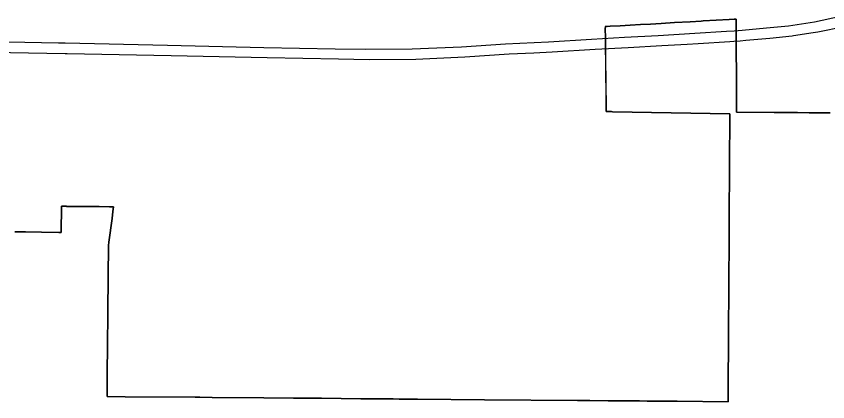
# Model space of a CAD drawing. Extents: x 0 to 34, y 0 to 22.
# Drawn here: x 4.7655 to 4.8691, y 15.6933 to 15.7425 of the extents above; entities that cross this region are included whole.
import ezdxf

# ---------------------------------------------------------------- set-up
doc = ezdxf.new("R2010")
doc.units = 0
doc.layers.add('GM_X_Corporation', color=7, linetype='Continuous')
doc.layers.add('GM_X_Interstate_Route', color=7, linetype='Continuous')

msp = doc.modelspace()

# ---------------------------------------------------------------- linework, layer by layer
at = {"layer": 'GM_X_Corporation'}
for points in [[(4.86943, 15.7302), (4.86785, 15.73021), (4.86677, 15.73021), (4.86527, 15.73022), (4.86483, 15.73022), (4.86377, 15.73023), (4.86227, 15.73024), (4.85746, 15.73028), (4.85746, 15.73248), (4.85746, 15.73449), (4.85745, 15.73877), (4.85745, 15.73932), (4.85745, 15.74085), (4.85745, 15.74181), (4.85745, 15.74215), (4.85716, 15.74213), (4.85655, 15.7421), (4.8532, 15.74191), (4.85296, 15.74189), (4.85158, 15.74181), (4.84956, 15.7417), (4.84784, 15.7416), (4.84648, 15.74152), (4.8452, 15.74145), (4.84391, 15.74137), (4.84263, 15.7413), (4.84134, 15.74123), (4.84097, 15.74121), (4.84073, 15.74119), (4.84072, 15.74119), (4.84072, 15.74091), (4.84073, 15.73982), (4.84074, 15.7391), (4.84075, 15.73835), (4.84075, 15.73797), (4.84076, 15.73717), (4.84081, 15.73083), (4.84081, 15.73081), (4.84082, 15.73059), (4.84082, 15.73034), (4.8415, 15.73034), (4.84165, 15.73033), (4.85663, 15.73005), (4.85663, 15.7296), (4.85663, 15.7296), (4.85663, 15.72959), (4.85663, 15.72959), (4.85663, 15.72959), (4.85663, 15.72959), (4.85663, 15.72958), (4.85663, 15.72958), (4.85663, 15.72957), (4.85663, 15.72957), (4.85661, 15.72769), (4.8566, 15.72579), (4.8566, 15.72499), (4.85659, 15.72401), (4.85659, 15.72304), (4.85658, 15.72156), (4.85658, 15.7214), (4.85657, 15.72048), (4.85656, 15.71964), (4.85656, 15.71944), (4.85656, 15.71941), (4.85656, 15.71925), (4.85655, 15.71743), (4.85655, 15.71658), (4.85654, 15.71591), (4.85653, 15.71411), (4.85653, 15.7139), (4.85653, 15.71372), (4.85652, 15.71264), (4.85652, 15.71181), (4.85651, 15.71073), (4.8565, 15.70883), (4.8565, 15.70883), (4.8565, 15.70882), (4.8565, 15.70882), (4.8565, 15.70881), (4.8565, 15.70881), (4.8565, 15.70881), (4.85649, 15.70811), (4.85649, 15.70741), (4.85649, 15.7074), (4.85649, 15.7074), (4.85649, 15.7074), (4.85649, 15.70739), (4.85649, 15.70739), (4.85649, 15.70738), (4.85648, 15.70621), (4.85648, 15.70589), (4.85647, 15.70422), (4.85646, 15.70255), (4.85645, 15.70147), (4.85645, 15.70088), (4.85644, 15.69921), (4.85642, 15.69754), (4.85642, 15.69753), (4.85641, 15.69585), (4.8564, 15.69335), (4.8564, 15.69333), (4.84989, 15.69339), (4.84766, 15.69341), (4.84608, 15.69342), (4.8451, 15.69343), (4.84336, 15.69344), (4.84109, 15.69346), (4.83874, 15.69348), (4.83716, 15.69349), (4.82528, 15.69359), (4.81674, 15.69366), (4.81439, 15.69368), (4.81363, 15.69369), (4.81362, 15.69369), (4.80951, 15.69372), (4.80448, 15.69377), (4.80419, 15.69377), (4.80172, 15.69379), (4.8009, 15.6938), (4.79711, 15.69383), (4.7905, 15.69388), (4.78893, 15.6939), (4.78835, 15.6939), (4.77938, 15.69398), (4.77708, 15.694), (4.77708, 15.69432), (4.7771, 15.69574), (4.7771, 15.69607), (4.77711, 15.69752), (4.77712, 15.69852), (4.77713, 15.69896), (4.77713, 15.6991), (4.77714, 15.70033), (4.77715, 15.7017), (4.77716, 15.70194), (4.77717, 15.70314), (4.77717, 15.70352), (4.77718, 15.70451), (4.77719, 15.7051), (4.7772, 15.70595), (4.7772, 15.70667), (4.77721, 15.7074), (4.77722, 15.70825), (4.77722, 15.70885), (4.77723, 15.70982), (4.77724, 15.7108), (4.77725, 15.71176), (4.77726, 15.71211), (4.77726, 15.71262), (4.77727, 15.7131), (4.77727, 15.71327), (4.77733, 15.7137), (4.77772, 15.71671), (4.77784, 15.7176), (4.77792, 15.71822), (4.77777, 15.71822), (4.77738, 15.71822), (4.77608, 15.71823), (4.77439, 15.71824), (4.77323, 15.71825), (4.77239, 15.71826), (4.77191, 15.71827), (4.77159, 15.71828), (4.77155, 15.71828), (4.77127, 15.71828), (4.77127, 15.71826), (4.77124, 15.71495), (4.77124, 15.71494), (4.77092, 15.71494), (4.76873, 15.71498), (4.76667, 15.71501), (4.76548, 15.71503), (4.7653, 15.71503)], [(4.7653, 15.71503), (4.76548, 15.71503), (4.76667, 15.71501), (4.76873, 15.71498), (4.77092, 15.71494), (4.77124, 15.71494), (4.77128, 15.71828), (4.77155, 15.71828), (4.77159, 15.71828), (4.77191, 15.71826), (4.77239, 15.71826), (4.77323, 15.71825), (4.77439, 15.71824), (4.77608, 15.71823), (4.77738, 15.71822), (4.77777, 15.71822), (4.77792, 15.71822), (4.77784, 15.7176), (4.77772, 15.71671), (4.77733, 15.7137), (4.77727, 15.71327), (4.77727, 15.7131), (4.77726, 15.71262), (4.77726, 15.71211), (4.77725, 15.71176), (4.77724, 15.7108), (4.77723, 15.70982), (4.77722, 15.70885), (4.77722, 15.70825), (4.77721, 15.7074), (4.7772, 15.70667), (4.7772, 15.70595), (4.77719, 15.7051), (4.77718, 15.70451), (4.77717, 15.70352), (4.77717, 15.70314), (4.77716, 15.70194), (4.77715, 15.7017), (4.77714, 15.70033), (4.77713, 15.6991), (4.77713, 15.69896), (4.77712, 15.69852), (4.77711, 15.69752), (4.7771, 15.69607), (4.7771, 15.69574), (4.77708, 15.69432), (4.77708, 15.694), (4.77938, 15.69398), (4.78835, 15.6939), (4.78893, 15.6939), (4.7905, 15.69388), (4.79711, 15.69383), (4.8009, 15.6938), (4.80172, 15.69379), (4.80419, 15.69377), (4.80448, 15.69377), (4.80951, 15.69372), (4.81363, 15.69369), (4.81439, 15.69368), (4.81674, 15.69366), (4.82528, 15.69359), (4.83716, 15.69349), (4.83874, 15.69348), (4.84109, 15.69346), (4.84336, 15.69344), (4.8451, 15.69343), (4.84608, 15.69342), (4.84766, 15.69341), (4.84989, 15.69339), (4.8564, 15.69333), (4.8564, 15.69335), (4.85641, 15.69585), (4.85642, 15.69753), (4.85644, 15.69921), (4.85645, 15.70088), (4.85645, 15.70147), (4.85646, 15.70255), (4.85647, 15.70422), (4.85648, 15.70589), (4.85648, 15.70621), (4.85649, 15.70738), (4.85649, 15.70739), (4.85649, 15.70739), (4.85649, 15.7074), (4.85649, 15.7074), (4.85649, 15.7074), (4.85649, 15.70741), (4.85649, 15.70811), (4.8565, 15.70881), (4.8565, 15.70881), (4.8565, 15.70881), (4.8565, 15.70882), (4.8565, 15.70882), (4.8565, 15.70883), (4.8565, 15.70883), (4.85651, 15.71073), (4.85652, 15.71181), (4.85652, 15.71264), (4.85653, 15.71372), (4.85653, 15.7139), (4.85653, 15.71411), (4.85654, 15.71591), (4.85655, 15.71658), (4.85655, 15.71743), (4.85656, 15.71925), (4.85656, 15.71941), (4.85656, 15.71944), (4.85656, 15.71964), (4.85657, 15.72048), (4.85658, 15.7214), (4.85658, 15.72156), (4.85659, 15.72304), (4.85659, 15.72401), (4.8566, 15.72499), (4.8566, 15.72579), (4.85661, 15.72769), (4.85663, 15.72957), (4.85663, 15.72957), (4.85663, 15.72958), (4.85663, 15.72958), (4.85663, 15.72959), (4.85663, 15.72959), (4.85663, 15.72959), (4.85663, 15.72959), (4.85663, 15.7296), (4.85663, 15.7296), (4.85663, 15.73005), (4.84165, 15.73033), (4.8415, 15.73034), (4.84082, 15.73034), (4.84082, 15.73059), (4.84081, 15.73081), (4.84077, 15.73717), (4.84075, 15.73797), (4.84075, 15.73835), (4.84074, 15.7391), (4.84073, 15.73982), (4.84072, 15.74091), (4.84073, 15.74119), (4.84097, 15.74121), (4.84134, 15.74123), (4.84263, 15.7413), (4.84391, 15.74137), (4.8452, 15.74145), (4.84648, 15.74152), (4.84784, 15.7416), (4.84956, 15.7417), (4.85158, 15.74181), (4.85296, 15.74189), (4.8532, 15.74191), (4.85655, 15.7421), (4.85716, 15.74213), (4.85745, 15.74215), (4.85745, 15.74181), (4.85745, 15.74085), (4.85745, 15.73932), (4.85745, 15.73877), (4.85746, 15.73449), (4.85746, 15.73248), (4.85746, 15.73028), (4.86227, 15.73024), (4.86377, 15.73023), (4.86483, 15.73022), (4.86527, 15.73022), (4.86677, 15.73021), (4.86785, 15.73021), (4.86943, 15.7302)]]:
    msp.add_lwpolyline(points, dxfattribs=at)
at = {"layer": 'GM_X_Interstate_Route'}
msp.add_line((4.86474, 15.74004), (4.86729, 15.74043), dxfattribs=at)
for points in [[(4.7493, 15.73953), (4.77089, 15.73912), (4.77172, 15.7391), (4.78482, 15.73881), (4.79709, 15.73853), (4.8062, 15.73837), (4.81011, 15.73831), (4.81607, 15.73835), (4.82234, 15.73863), (4.82799, 15.73899), (4.83348, 15.73926), (4.83896, 15.73959), (4.84317, 15.73983), (4.84749, 15.74007), (4.85214, 15.74035), (4.85619, 15.74059), (4.85716, 15.74066), (4.8582, 15.74074), (4.86129, 15.74102), (4.86412, 15.74131), (4.86743, 15.74181), (4.87077, 15.74251)], [(4.86729, 15.74043), (4.86788, 15.74052), (4.87122, 15.74122), (4.87147, 15.74127)], [(4.85116, 15.73896), (4.85259, 15.73905), (4.85664, 15.73929), (4.85715, 15.73933), (4.85795, 15.73939)], [(4.85795, 15.73939), (4.85865, 15.73944), (4.86174, 15.73972), (4.86457, 15.74001), (4.86474, 15.74004)], [(4.72853, 15.73858), (4.73927, 15.73838), (4.75069, 15.73816), (4.77174, 15.73774), (4.77199, 15.73774)], [(4.83161, 15.73785), (4.83393, 15.73796), (4.83941, 15.7383), (4.84362, 15.73853), (4.84794, 15.73877), (4.85116, 15.73896)], [(4.77199, 15.73774), (4.78527, 15.73752), (4.79754, 15.73724), (4.80665, 15.73707), (4.81056, 15.73701), (4.81652, 15.73705), (4.82279, 15.73733), (4.82844, 15.7377), (4.83161, 15.73785)]]:
    msp.add_lwpolyline(points, dxfattribs=at)

doc.saveas('drawing.dxf')
